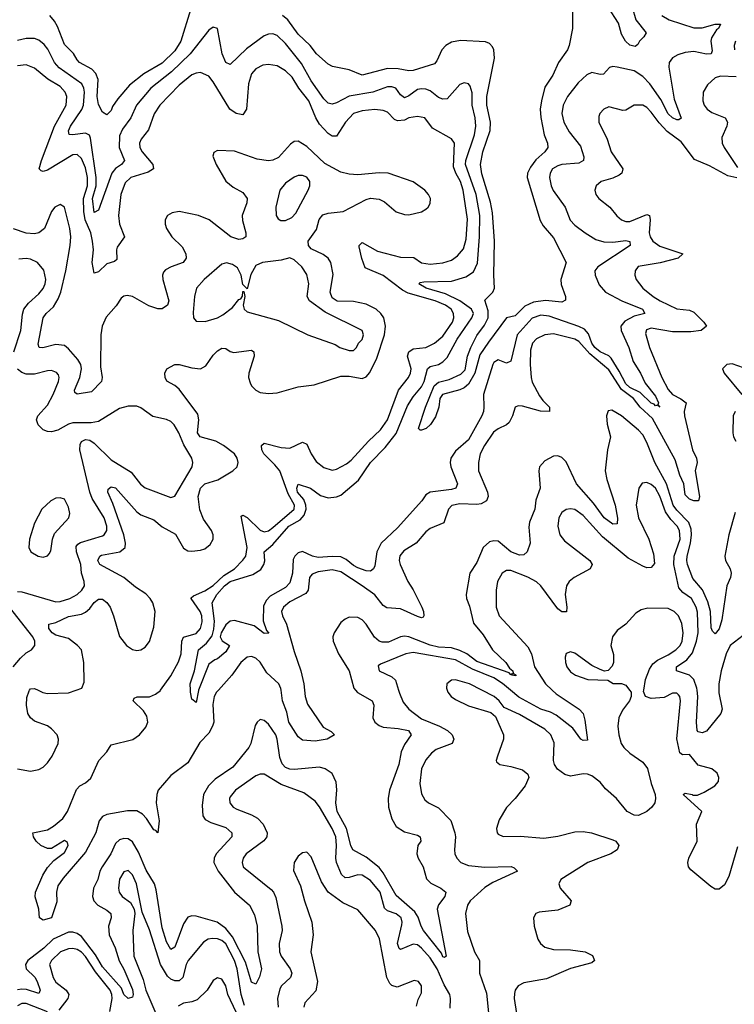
# Model space of a CAD drawing. Header units: inches. Extents: x 1843162 to 1959474, y 907081 to 1016326.
# Tile 293 of 656: x 1920540 to 1923901, y 918523 to 923151. Entities that reach past the tile are written whole.
import ezdxf

# ---------------------------------------------------------------- set-up
doc = ezdxf.new("R2010")
doc.units = ezdxf.units.IN
doc.header["$MEASUREMENT"] = 0
doc.layers.add('B9921', color=7, linetype='Continuous')
doc.layers.add('B9922', color=7, linetype='Continuous')

msp = doc.modelspace()

# ---------------------------------------------------------------- linework, layer by layer
at = {"layer": 'B9921', "color": 5}
for points, elevation in [([(1920529.5, 919629.5), (1920590, 919619.8), (1920630, 919627.1), (1920650, 919638.5), (1920670, 919658.5), (1920692.2, 919690), (1920720.7, 919750), (1920721.8, 919770), (1920716, 919790), (1920690, 919818.1), (1920670, 919831.9), (1920610, 919854.3), (1920589.9, 919870), (1920578.7, 919890), (1920571.2, 919930), (1920574.1, 919965.9), (1920583.8, 919996.2), (1920586.1, 920000)], 620), ([(1922119.8, 920000), (1922129.3, 919989.3), (1922197.6, 919950), (1922204.8, 919930), (1922200.4, 919870), (1922210, 919850.2), (1922230, 919833.6), (1922250, 919825.9), (1922320.2, 919820.2), (1922368.8, 919810), (1922381.1, 919790), (1922350, 919744.8), (1922334.1, 919710), (1922322.8, 919650), (1922279.1, 919530), (1922272.6, 919490), (1922274.3, 919450), (1922290, 919394.4), (1922310, 919359), (1922350, 919333.7), (1922410, 919318.9), (1922422.7, 919310), (1922425.6, 919290), (1922412.8, 919270), (1922407.8, 919230), (1922413.7, 919210), (1922437.7, 919170), (1922453.8, 919113.8), (1922472.9, 919092.9), (1922520.3, 919070), (1922543.9, 919050), (1922539.3, 919030), (1922509.6, 918990.4), (1922503.9, 918970), (1922546, 918750), (1922537.1, 918742.9), (1922530, 918746), (1922523.7, 918763.7), (1922439.3, 918870), (1922427.4, 918890), (1922413.8, 918933.8), (1922398, 918958), (1922310, 919034.5), (1922250, 919141.1), (1922230, 919166.7), (1922170, 919214.9), (1922107.2, 919250), (1922097.9, 919270), (1922077.1, 919350), (1922033, 919430), (1922026.8, 919470), (1922030.8, 919530.8), (1922027.7, 919567.7), (1922010, 919607.6), (1921976.9, 919630), (1921950, 919637.5), (1921830, 919627.4), (1921810, 919628.3), (1921790, 919636.6), (1921774.3, 919654.3), (1921762.7, 919682.7), (1921751.5, 919770), (1921743.7, 919790), (1921710, 919840.3), (1921690, 919858), (1921670, 919861.7), (1921656.5, 919850), (1921646.9, 919833.1), (1921627.5, 919750), (1921617.5, 919730), (1921541.5, 919638.5), (1921458.4, 919581.6), (1921427.8, 919550), (1921404.8, 919510), (1921398.3, 919458.3), (1921400.8, 919410), (1921412.5, 919392.5), (1921438.2, 919378.2), (1921510, 919354.9), (1921538.1, 919330), (1921536.8, 919310), (1921464.2, 919230), (1921453.7, 919210), (1921453.5, 919190), (1921474, 919150), (1921550, 919050.1), (1921620.2, 918990), (1921643.7, 918943.7), (1921656.1, 918890), (1921660.3, 918770), (1921677.6, 918690), (1921667.1, 918652.9), (1921650, 918618.3), (1921630, 918626.9), (1921602.1, 918722.1), (1921540.6, 918840.6), (1921510, 918879.3), (1921469.1, 918910), (1921370, 918937.9), (1921350, 918939.9), (1921330, 918933.1), (1921310, 918901), (1921270, 918792), (1921250, 918781.2), (1921230, 918816.8), (1921210, 918883.5), (1921182, 919062), (1921173.3, 919090), (1921134.5, 919154.5), (1921097.8, 919237.8), (1921070, 919286.7), (1921050, 919300.4), (1921030, 919302.5), (1921010, 919295.9), (1920990, 919278.6), (1920968.2, 919230), (1920927.3, 919170), (1920917.3, 919150), (1920906.8, 919110), (1920887.2, 919070), (1920881.5, 919030), (1920889.1, 919010), (1920906.8, 918990), (1920950, 918966.5), (1920969.1, 918950), (1920970.1, 918930), (1920958.2, 918890), (1920961.2, 918850), (1920988.6, 918788.6), (1921007.8, 918727.8), (1921030, 918688.4), (1921070, 918593.5), (1921074.2, 918570), (1921070, 918557.8), (1921050, 918551.1), (1921030, 918569.8), (1921019.1, 918599.1), (1920930, 918700.1), (1920896, 918756), (1920830, 918841.6), (1920810, 918856), (1920790, 918863.3), (1920770, 918862.8), (1920697.4, 918830), (1920652.7, 918787.3), (1920578.2, 918730), (1920567.7, 918710), (1920570.6, 918690), (1920610.3, 918650.3), (1920622.8, 918630), (1920635.7, 918590), (1920630, 918574.3), (1920572.4, 918592.4), (1920550, 918595.3), (1920530, 918592.1)], 620), ([(1921475, 920000), (1921466.1, 919990), (1921454.7, 919970), (1921448.1, 919931.9), (1921452.1, 919850), (1921447.1, 919830), (1921430, 919798.4), (1921386.8, 919753.2), (1921330, 919658.7), (1921250, 919599.5), (1921191.6, 919530), (1921185, 919510), (1921181.6, 919470), (1921195, 919385), (1921190, 919329.3), (1921179.8, 919339.8), (1921170, 919342.7), (1921136.6, 919396.6), (1921117.6, 919417.6), (1921090, 919433.1), (1921047.1, 919432.9), (1920950, 919416), (1920930, 919406.5), (1920914.3, 919385.7), (1920897.9, 919330), (1920850, 919238.3), (1920744.1, 919115.9), (1920719.6, 919080.4), (1920712.8, 919050), (1920714.8, 919005.2), (1920690, 918929.8), (1920650, 918919.6), (1920632.7, 918930), (1920629.6, 918970), (1920611.9, 919028.1), (1920613.6, 919050), (1920648.5, 919130), (1920670, 919167.2), (1920700.5, 919199.5), (1920750, 919236.9), (1920768.3, 919270), (1920764.7, 919284.7), (1920750, 919292.8), (1920690, 919255.3), (1920670, 919255.3), (1920638.7, 919270), (1920618, 919290), (1920604.7, 919310), (1920600.9, 919330), (1920670, 919344.2), (1920699, 919361), (1920743.2, 919396.8), (1920764.5, 919430), (1920807.5, 919532.5), (1920823.2, 919550), (1920850, 919564.9), (1920874.2, 919585.8), (1920912.2, 919670), (1920949.9, 919710), (1920970, 919742.3), (1921071.5, 919768.5), (1921103.4, 919790), (1921133.7, 919826.3), (1921141.8, 919850), (1921137.8, 919877.8), (1921122.4, 919902.4), (1921073.3, 919950), (1921078, 919962), (1921091.9, 919968.1), (1921150, 919968.6), (1921179.1, 919980.9), (1921201.3, 919998.7), (1921202.2, 920000)], 580), ([(1920626.4, 920000), (1920648.7, 919988.7), (1920670, 919984.1), (1920770, 919987.8), (1920806, 920000)], 620), ([(1921381.4, 920000), (1921381, 919999), (1921370, 919941.2), (1921350, 919957.2), (1921342.9, 919990), (1921342.5, 920000)], 560), ([(1921879.3, 920000), (1921882.6, 919970), (1921893.4, 919933.4), (1921966.5, 919826.5), (1922005.2, 919805.2), (1922020.8, 919790), (1921986.5, 919770), (1921930, 919759.6), (1921870, 919765.5), (1921850, 919780.8), (1921806.3, 919850), (1921796.5, 919896.5), (1921776.3, 919950), (1921769.2, 920000)], 580), ([(1922321.2, 920000), (1922325.6, 919985.6), (1922344, 919943.9), (1922370.1, 919910.1), (1922430, 919864.7), (1922514.3, 919830), (1922551.7, 919810), (1922573.7, 919790), (1922581.3, 919770), (1922574.4, 919750), (1922499, 919721.1), (1922475.8, 919704.2), (1922450, 919672.4), (1922430, 919629.5), (1922421.6, 919561.6), (1922430, 919513), (1922444.6, 919484.6), (1922462.4, 919470), (1922510, 919446.7), (1922567.8, 919387.8), (1922586.1, 919330), (1922588.8, 919310), (1922584.3, 919250), (1922586.7, 919230), (1922595.5, 919210), (1922614.9, 919190), (1922650, 919175.2), (1922727.5, 919167.5), (1922850.8, 919170.8), (1922865.1, 919165.1), (1922880.7, 919150), (1922764.4, 919095.6), (1922726.9, 919073.1), (1922659, 919010), (1922645.1, 918990), (1922635.8, 918950), (1922646.2, 918866.2), (1922679.4, 918770), (1922702, 918730), (1922701.9, 918670), (1922735.3, 918575.3), (1922753.8, 918390)], 640), ([(1922550.3, 920000), (1922553.7, 919990), (1922568.8, 919970), (1922590, 919955.6), (1922650, 919926.7), (1922755.2, 919895.2), (1922776.9, 919876.9), (1922815.5, 919790), (1922815.8, 919770), (1922786.4, 919690), (1922780.5, 919670), (1922782.8, 919662.8), (1922798, 919650), (1922850, 919641.5), (1922904.7, 919624.7), (1922930, 919604.7), (1922934.4, 919590), (1922917.1, 919550), (1922870.4, 919490), (1922830, 919447.8), (1922794.3, 919390), (1922782.7, 919350), (1922784.9, 919330), (1922790, 919323), (1922812.8, 919312.8), (1922893, 919313), (1923004.3, 919304.3), (1923070, 919314), (1923150, 919334.5), (1923190, 919336.3), (1923228.8, 919328.8), (1923330, 919297), (1923344, 919290), (1923357.1, 919270), (1923350.4, 919250), (1923320.7, 919230), (1923212.4, 919190), (1923085.5, 919110), (1923075.5, 919090), (1923081.3, 919070), (1923132.7, 919010), (1923127.7, 918990), (1923070, 918965.8), (1922982.9, 918957.1), (1922967.7, 918950), (1922955.8, 918930), (1922958.9, 918890), (1922976.1, 918830), (1922988.8, 918808.8), (1923010, 918792.4), (1923050, 918781.2), (1923130, 918780.1), (1923198.8, 918770), (1923233, 918753), (1923243.1, 918730), (1923230, 918718), (1923130, 918691.2), (1923017, 918643), (1922910, 918624.8), (1922883.6, 918610), (1922870.2, 918590), (1922866.2, 918573.8), (1922865.8, 918550), (1922884.3, 918430)], 660), ([(1923408.3, 920000), (1923416.3, 919990), (1923416.3, 919970), (1923408.4, 919950), (1923374.3, 919905.7), (1923357.3, 919870), (1923352.6, 919830), (1923356.9, 919790), (1923368.9, 919750), (1923381.1, 919730), (1923410, 919703.6), (1923470, 919661.1), (1923491.9, 919631.9), (1923510, 919561), (1923528.8, 919510), (1923530.4, 919490), (1923527, 919470), (1923512.4, 919450), (1923490, 919429.7), (1923450, 919410.9), (1923430, 919412.1), (1923396.3, 919430), (1923346.2, 919490), (1923295.6, 919535.6), (1923270, 919567.2), (1923230, 919597.6), (1923210, 919605.1), (1923190, 919606), (1923130, 919596.4), (1923104, 919604), (1923068.4, 919628.4), (1923055.3, 919650), (1923050.7, 919670), (1923052.7, 919752.7), (1923037.3, 919790), (1923010, 919817.1), (1922890, 919886.2), (1922818.4, 919918.4), (1922794.2, 919950), (1922771.1, 919970), (1922713.1, 920000)], 660), ([(1923044.3, 920000), (1923062.8, 919982.8), (1923170.3, 919910), (1923190.1, 919890.1), (1923198.4, 919858.4), (1923210, 919764.5), (1923190, 919762.8), (1923178.9, 919770), (1923141.1, 919821.1), (1923062.5, 919882.5), (1923036.4, 919896.4), (1922990, 919910.3), (1922887.5, 919967.5), (1922848.4, 920000)], 640), ([(1923916.1, 919263.9), (1923875.1, 919124.9), (1923854.4, 919085.6), (1923830, 919065.1), (1923810, 919064.2), (1923790, 919077.4), (1923695.6, 919155.6), (1923685.1, 919170), (1923682.3, 919190), (1923686.8, 919210), (1923725.3, 919290), (1923723, 919370), (1923747.6, 919430), (1923660.7, 919510), (1923670, 919515.3), (1923702.8, 919510), (1923706, 919506), (1923727.1, 919507.1), (1923759.6, 919520.4), (1923809.7, 919550), (1923826.6, 919570), (1923827.1, 919590), (1923819.7, 919610), (1923795.1, 919630), (1923730, 919647.5), (1923690, 919698), (1923656.3, 919696.3), (1923644.7, 919704.7), (1923630.5, 919770.5), (1923647.3, 919950), (1923644.2, 919970), (1923637.8, 919977.8), (1923630, 919985.6), (1923610, 919986.3), (1923570, 919966), (1923510, 919960.3), (1923483.6, 919970), (1923474.2, 919994.2), (1923475, 920000)], 660), ([(1923828, 920000), (1923828.1, 919988.1), (1923843.5, 919910), (1923836.8, 919890), (1923770, 919806.6), (1923750, 919798.8), (1923730, 919804.5), (1923726, 919810), (1923722.3, 919850), (1923729.1, 919970.9), (1923725.4, 920000)], 640), ([(1922564.9, 918504.9), (1922566.5, 918550), (1922562.3, 918570), (1922535.4, 918615.4), (1922503.8, 918690), (1922470, 918742.6), (1922430, 918788), (1922410, 918803.1), (1922390, 918806.9), (1922330, 918780.8), (1922325.1, 918785.1), (1922317.3, 918810), (1922337.2, 918897.2), (1922338.8, 918910), (1922333.4, 918930), (1922310, 918949.4), (1922270, 918962.8), (1922255, 918975), (1922235.4, 919050), (1922190, 919106), (1922150, 919131), (1922130, 919132.5), (1922090, 919119.1), (1922070, 919118.5), (1922053.7, 919133.7), (1922030.4, 919190), (1922026.8, 919210), (1922029.9, 919270), (1922026.9, 919310), (1922009.4, 919350), (1921950, 919452), (1921930, 919478.7), (1921876.6, 919516.6), (1921770, 919556.7), (1921690, 919605.8), (1921670, 919605.8), (1921650, 919596.8), (1921555.4, 919530), (1921530, 919498.7), (1921526, 919490), (1921527.5, 919470), (1921543.6, 919450), (1921560.3, 919440.3), (1921630, 919414.6), (1921658.1, 919398.1), (1921685.4, 919370), (1921704.2, 919330), (1921701.7, 919310), (1921688.2, 919291.8), (1921604.7, 919230), (1921590.2, 919210), (1921585.5, 919190), (1921591.5, 919170), (1921601, 919161), (1921722.6, 919062.6), (1921734.1, 919050), (1921745.1, 919025.1), (1921773.1, 918890), (1921774.1, 918870), (1921759.8, 918810), (1921761.2, 918770), (1921770, 918749.3), (1921812.1, 918690), (1921819.4, 918670), (1921813.8, 918650), (1921770.9, 918610), (1921763.1, 918596.9), (1921751.6, 918550), (1921756.1, 918510)], 640), ([(1922406, 918514), (1922413.6, 918546.4), (1922430, 918578), (1922429.6, 918610), (1922415.1, 918630), (1922395.1, 918635.1), (1922315.2, 918604.8), (1922290, 918611.6), (1922280.5, 918620.5), (1922265.8, 918650), (1922231.6, 918831.6), (1922213.3, 918870), (1922130, 918967.2), (1922059.9, 918999.9), (1921991.3, 919051.3), (1921958.6, 919098.6), (1921910, 919217.2), (1921890, 919238), (1921870, 919235.1), (1921850, 919219.5), (1921830.4, 919190), (1921827.2, 919152.8), (1921859.8, 919079.8), (1921878.8, 919010), (1921914.4, 918910), (1921919.3, 918850), (1921909.2, 918770), (1921940.1, 918630), (1921932.8, 918587.2), (1921880.2, 918530), (1921876.9, 918510)], 660), ([(1921597.1, 918517.1), (1921581.6, 918570), (1921562.5, 918690), (1921550.4, 918730), (1921510, 918808.3), (1921490, 918824.1), (1921470, 918831.9), (1921446.9, 918833.1), (1921426.7, 918830), (1921403.9, 918816.1), (1921332.1, 918730), (1921322.5, 918710), (1921307.3, 918650), (1921290, 918634.4), (1921270, 918634), (1921250, 918642.2), (1921235.4, 918655.4), (1921202.1, 918710), (1921150, 918873), (1921115.8, 918955.8), (1921089, 919090), (1921070, 919132.1), (1921050, 919152.8), (1921030, 919145.7), (1921010, 919111.8), (1921003.8, 919070), (1921007.2, 919050), (1921022.3, 919030), (1921061.2, 919001.2), (1921078, 918970), (1921081.6, 918950), (1921072.6, 918870), (1921077.2, 918750), (1921120, 918640), (1921133.2, 918590), (1921184.8, 918470)], 640), ([(1920963.6, 918490), (1920975.5, 918550), (1920973.6, 918570), (1920965.2, 918590), (1920896.7, 918676.7), (1920850, 918747.7), (1920830, 918769.1), (1920810, 918781.7), (1920790, 918785.8), (1920770, 918783.7), (1920731.3, 918770), (1920690.2, 918730), (1920679.4, 918710), (1920697, 918650), (1920710, 918627.7), (1920759.1, 918590), (1920770.5, 918570), (1920766.9, 918550), (1920723.9, 918496.1)], 640), ([(1921583.8, 918430), (1921519, 918570), (1921508.6, 918610), (1921490, 918642.4), (1921470, 918647.6), (1921450, 918635.6), (1921421.2, 918590), (1921375, 918545), (1921350, 918534.5), (1921310, 918528.8), (1921284.8, 918515.2)], 660), ([(1920670, 918488.7), (1920570, 918526.5), (1920550, 918527), (1920530, 918515.9)], 640)]:
    msp.add_lwpolyline(points, dxfattribs=dict(at, elevation=elevation))
at = {"layer": 'B9922', "color": 5}
for points, elevation in [([(1923140.2, 923210), (1923139.4, 923110), (1923124, 923030), (1923115.4, 923010), (1923073.5, 922950), (1923046.4, 922890), (1923010, 922834.6), (1922993.6, 922770), (1922988.1, 922730), (1922991.2, 922691.2), (1923006.2, 922610), (1923022.2, 922570), (1923024.4, 922550), (1923010.2, 922530), (1922967.9, 922492.1), (1922942.3, 922457.7), (1922928.4, 922430), (1922926.4, 922410), (1922987.2, 922207.2), (1923001.7, 922181.7), (1923050, 922126.4), (1923110.2, 922010), (1923084.1, 921930), (1923086.5, 921906.5), (1923107.3, 921850), (1923106.4, 921833.6), (1923090, 921823.7), (1923011.9, 921831.9), (1922956.3, 921823.7), (1922916, 921804), (1922870, 921759.6), (1922830, 921749.7), (1922744.1, 921635.9), (1922704.6, 921575.4), (1922680.1, 921490), (1922650, 921437.5), (1922630, 921420.7), (1922610, 921412.2), (1922528, 921390), (1922515.8, 921370), (1922511.3, 921330), (1922495.3, 921284.7), (1922471.3, 921248.7), (1922450.7, 921229.3), (1922430, 921222), (1922422.6, 921222.6), (1922415.6, 921230), (1922448.9, 921330), (1922488.6, 921430), (1922510, 921447.1), (1922560.1, 921459.9), (1922614.6, 921485.4), (1922634.6, 921505.4), (1922645.8, 921570), (1922660.8, 921610), (1922690, 921666.8), (1922725.1, 921714.9), (1922742.5, 921750), (1922743.4, 921783.4), (1922726.9, 921833.1), (1922765.5, 921870), (1922773.5, 921890), (1922769.4, 921950), (1922773.5, 922110), (1922762.8, 922242.8), (1922754, 922294), (1922713.7, 922426.3), (1922706.9, 922470), (1922717.3, 922530), (1922751.7, 922630), (1922754.7, 922670), (1922736.5, 922750), (1922736.2, 922790), (1922772.7, 922970), (1922770, 923009), (1922763.6, 923023.6), (1922750, 923039.7), (1922730, 923047.6), (1922613.5, 923053.5), (1922570, 923045.8), (1922544.1, 923030), (1922525, 923010), (1922501.8, 922958.2), (1922490, 922943.5), (1922390, 922912.8), (1922370, 922911), (1922319.9, 922919.9), (1922270, 922921.3), (1922150, 922890.5), (1922090, 922914.7), (1922010.5, 922930.5), (1921990, 922942), (1921935.9, 922990), (1921906.3, 923030), (1921850, 923083.4), (1921801.1, 923150), (1921776.2, 923170)], 540), ([(1923419.6, 923210), (1923436.8, 923150), (1923486.7, 923090), (1923475.5, 923070), (1923454.3, 923050), (1923446.3, 923033.7), (1923434.5, 923025.5), (1923410, 923031.1), (1923389.1, 923050), (1923370, 923083.5), (1923355.4, 923135.4), (1923307, 923210)], 540), ([(1921343.4, 923196.6), (1921297.7, 923050), (1921270, 923004.2), (1921210, 922946.2), (1921123.2, 922896.8), (1921057, 922843), (1921000.8, 922779.2), (1920977, 922743), (1920970, 922723.7), (1920950, 922704.5), (1920930, 922716), (1920910, 922752.3), (1920904.8, 922790), (1920909.5, 922869.5), (1920898.7, 922898.7), (1920879.1, 922919.1), (1920821, 922950), (1920810, 922962.6), (1920792.4, 922992.4), (1920750, 923035.1), (1920718.3, 923118.3), (1920703.9, 923143.9), (1920681.2, 923170)], 540), ([(1923559.4, 923170), (1923593.8, 923150), (1923710, 923112.7), (1923750, 923113.5), (1923810.1, 923130.1), (1923835.5, 923130), (1923826.7, 923110), (1923817, 923103), (1923793.8, 923066.2), (1923789.6, 923049.6), (1923795.8, 923004.2), (1923791.4, 922990), (1923770, 922988.8), (1923710, 923001.8), (1923670, 922997.5), (1923634.4, 922985.6), (1923610, 922971.7), (1923595, 922950), (1923592.1, 922927.9), (1923618.3, 922778.3), (1923650, 922688.7), (1923639.5, 922680.5), (1923630, 922679.8), (1923610, 922689.4), (1923590, 922708.3), (1923555.3, 922775.3), (1923503.4, 922850), (1923470, 922884.8), (1923430, 922910.4), (1923350, 922928.7), (1923329.2, 922930.8), (1923313.5, 922926.5), (1923285.1, 922894.9), (1923270, 922893.1), (1923230, 922902.2), (1923207.5, 922892.5), (1923165.6, 922854.4), (1923115.9, 922790), (1923095, 922750), (1923090.1, 922710), (1923098.6, 922670), (1923124.1, 922624.1), (1923176.6, 922556.6), (1923193.6, 922506.3), (1923190.7, 922489.3), (1923170, 922477.2), (1923090, 922469.9), (1923070, 922464.4), (1923045.7, 922450), (1923034.3, 922430), (1923032.1, 922410), (1923038.9, 922370), (1923048.9, 922348.9), (1923105, 922270), (1923129.1, 922209.1), (1923150, 922185.4), (1923199.6, 922150), (1923250, 922117.6), (1923287.3, 922107.3), (1923330, 922105.6), (1923390, 922113.9), (1923408.8, 922108.8), (1923410.6, 922089.4), (1923258.3, 921990), (1923245.4, 921970), (1923245.6, 921950), (1923265.4, 921905.4), (1923295.5, 921870), (1923371.1, 921830), (1923469.1, 921790), (1923480.4, 921770), (1923430, 921756.9), (1923385.4, 921734.6), (1923367.2, 921710), (1923368.8, 921690), (1923403.9, 921610), (1923424.5, 921544.5), (1923459.6, 921490), (1923482.1, 921442.1), (1923530, 921381.5), (1923543.8, 921350), (1923540.9, 921340.9), (1923550.1, 921329.9), (1923538.9, 921338.9), (1923530, 921335.5), (1923523.5, 921343.5), (1923510, 921348.7), (1923458.2, 921398.2), (1923410, 921423), (1923390, 921439.4), (1923359.4, 921499.4), (1923320.9, 921560.9), (1923311.3, 921571.3), (1923270, 921590.5), (1923244, 921610), (1923230.4, 921630), (1923215.1, 921675.1), (1923196.1, 921696.1), (1923170, 921709.1), (1923030, 921757.9), (1922990, 921762.1), (1922950, 921748.2), (1922879.4, 921670), (1922850, 921546), (1922830, 921536.5), (1922790, 921552.8), (1922770, 921540.3), (1922764.8, 921530), (1922720.9, 921390), (1922723.3, 921330), (1922721.4, 921310), (1922713.1, 921290), (1922650, 921176.9), (1922590, 921122.7), (1922567.7, 921090), (1922564.5, 921070), (1922567.6, 921050), (1922599.3, 920970), (1922591.6, 920950), (1922570, 920942.9), (1922470.5, 920930), (1922450, 920917.8), (1922430.9, 920890), (1922316.6, 920763.4), (1922239.6, 920690), (1922219.5, 920650), (1922210, 920584), (1922203, 920570), (1922190, 920559.6), (1922170, 920560.9), (1922130, 920574.9), (1922110, 920585.3), (1922074.5, 920614.5), (1922050, 920625.9), (1922010, 920628.8), (1921943.9, 920623.9), (1921917.2, 920630), (1921870, 920651.5), (1921850, 920645.8), (1921834.2, 920630), (1921826.7, 920613.3), (1921822.3, 920550), (1921810, 920504.9), (1921790, 920482.2), (1921717.7, 920442.3), (1921699.4, 920420.6), (1921686, 920394), (1921685.1, 920325.1), (1921700.8, 920280.8), (1921711.5, 920268.5), (1921690, 920265.7), (1921642, 920302), (1921550, 920326.9), (1921530, 920324.7), (1921510, 920307.3), (1921487.1, 920270), (1921482.8, 920250), (1921491.3, 920231.3), (1921526, 920210), (1921510, 920179.7), (1921470, 920146.6), (1921456.8, 920143.2), (1921430, 920122), (1921381.4, 920000)], 560), ([(1921342.5, 920000), (1921341.5, 920030), (1921362.2, 920090), (1921380.2, 920190), (1921419.1, 920220.9), (1921445.2, 920254.8), (1921453.3, 920286.7), (1921456.1, 920323.9), (1921444.7, 920410), (1921467.7, 920450), (1921502.5, 920490), (1921529.9, 920510), (1921636.7, 920543.3), (1921673.4, 920566.6), (1921688.7, 920590), (1921692.4, 920607.6), (1921690, 920650.2), (1921730, 920685.2), (1921806, 920770), (1921858.8, 920801.2), (1921878.3, 920821.7), (1921886.4, 920850), (1921885.5, 920870), (1921875.6, 920895.6), (1921845.8, 920930), (1921842.6, 920950), (1921850, 920967.4), (1921907.2, 920950), (1921954.6, 920914.6), (1921990, 920903.8), (1922030, 920909.2), (1922050, 920916.8), (1922133.4, 920986.6), (1922190, 921070.1), (1922259, 921141), (1922310, 921206.1), (1922363.7, 921336.3), (1922390, 921379), (1922430, 921425.9), (1922442.3, 921450), (1922458.3, 921510), (1922470, 921520.4), (1922510, 921530.1), (1922530, 921543.1), (1922550, 921563.9), (1922597.1, 921650), (1922666.9, 921750), (1922674.6, 921770), (1922664.7, 921790), (1922610.5, 921830.5), (1922542, 921862), (1922451.1, 921890), (1922417.7, 921910), (1922423.8, 921916.2), (1922440.5, 921919.5), (1922570, 921921.4), (1922637.3, 921942.7), (1922674.5, 921965.5), (1922693, 922007), (1922702.3, 922130), (1922703.5, 922230), (1922686.8, 922330), (1922637.2, 922470), (1922637.9, 922490), (1922679.2, 922610), (1922684.3, 922650), (1922681.8, 922690), (1922667.9, 922750), (1922667.6, 922807.6), (1922658.2, 922838.2), (1922650, 922849.6), (1922630, 922854.3), (1922610, 922846), (1922550, 922779), (1922530, 922776.8), (1922510, 922786), (1922470, 922816.7), (1922450, 922825), (1922430, 922826.8), (1922410, 922823.2), (1922370, 922792.9), (1922350, 922783.9), (1922330, 922797.4), (1922308.6, 922828.6), (1922290, 922835.5), (1922270, 922835.9), (1922200.3, 922810), (1922088.8, 922791.3), (1922030, 922760.2), (1922010, 922754.1), (1921990, 922759.4), (1921970, 922779.3), (1921910, 922864.3), (1921864.4, 922944.4), (1921790, 923039.5), (1921750, 923077.5), (1921730, 923084.1), (1921710, 923083.2), (1921690, 923075), (1921606.2, 923013.8), (1921530, 922941), (1921510, 922949.7), (1921492.4, 922990), (1921470, 923109.6), (1921450, 923116), (1921430, 923102.2), (1921341.7, 922990), (1921253.9, 922906.1), (1921155.8, 922830), (1921089.1, 922750), (1921062.8, 922690), (1921023.2, 922636.8), (1921010, 922604.7), (1921008.2, 922550), (1921033.1, 922490), (1921019.3, 922470), (1920990, 922451.3), (1920972.8, 922430), (1920910, 922256), (1920890, 922245.6), (1920881.6, 922310), (1920899.6, 922370), (1920900.2, 922410), (1920873.6, 922593.6), (1920867.8, 922607.8), (1920850, 922618), (1920788, 922610), (1920772.2, 922612.2), (1920770, 922628), (1920778.8, 922650), (1920831.5, 922728.5), (1920840.6, 922750), (1920844.4, 922810), (1920841.7, 922830), (1920832.4, 922850), (1920724.8, 922924.8), (1920702.8, 922950), (1920672, 923012), (1920654.4, 923034.4), (1920630, 923054.9), (1920610, 923062.8), (1920570, 923062.5), (1920530, 923052.5)], 560), ([(1923905.7, 923050), (1923899.8, 923030), (1923901.2, 923010)], 580), ([(1921202.2, 920000), (1921250, 920067.2), (1921286.3, 920133.7), (1921299.8, 920170), (1921301.7, 920230), (1921310, 920248.4), (1921370, 920266.3), (1921390, 920289.5), (1921398.6, 920321.4), (1921396.7, 920350), (1921388.8, 920370), (1921345.7, 920430), (1921346.8, 920433.2), (1921357.1, 920442.9), (1921410, 920467.3), (1921450, 920492.1), (1921500.6, 920539.4), (1921549.4, 920570), (1921589.9, 920610.1), (1921603.9, 920630), (1921609.2, 920670), (1921582.1, 920817.9), (1921590, 920822.4), (1921610, 920811.6), (1921670, 920751.5), (1921690, 920744.4), (1921710, 920749.2), (1921730, 920763.7), (1921829.9, 920850), (1921832.3, 920870), (1921802.3, 920922.3), (1921762.5, 921030), (1921739.5, 921059.5), (1921687.7, 921110), (1921678.1, 921130), (1921676.8, 921150), (1921690, 921160.2), (1921770, 921139.9), (1921810, 921137.1), (1921870, 921166.2), (1921890, 921156.5), (1921910.9, 921110), (1921934.4, 921074.4), (1921970, 921046.4), (1922010, 921034.4), (1922030, 921038.3), (1922076.8, 921063.2), (1922099.2, 921080.8), (1922180.4, 921170), (1922237.1, 921222.9), (1922269.8, 921269.8), (1922320.8, 921410), (1922368.3, 921470), (1922377.7, 921490), (1922380.3, 921510), (1922363.7, 921570), (1922370.4, 921590), (1922390, 921604.4), (1922450, 921610.6), (1922490, 921630.6), (1922530, 921663.3), (1922575.1, 921730), (1922581.1, 921750), (1922579.9, 921770), (1922569.3, 921790), (1922541.7, 921810), (1922493.6, 921830), (1922366.1, 921866.1), (1922340.5, 921880.5), (1922250, 921949), (1922164.9, 921984.9), (1922148.4, 922028.4), (1922136.4, 922083.6), (1922136.1, 922090), (1922150, 922103.2), (1922223.3, 922063.3), (1922330, 922034.2), (1922393.8, 922033.8), (1922430, 922009), (1922470, 922002), (1922530, 922008.1), (1922570, 922020.1), (1922599.4, 922040.6), (1922626.6, 922073.4), (1922640.3, 922119.7), (1922646.5, 922213.5), (1922625.9, 922350), (1922612.7, 922390), (1922590.2, 922430.2), (1922579.7, 922459.7), (1922584.2, 922570), (1922571.2, 922591.2), (1922481.9, 922641.9), (1922444.5, 922690), (1922410, 922696.5), (1922370, 922689.2), (1922350, 922678.7), (1922316.2, 922676.2), (1922302, 922682), (1922270, 922717), (1922250, 922725), (1922210, 922728.3), (1922150, 922722), (1922109.4, 922710), (1922071.9, 922670), (1922030, 922603.5), (1922010, 922603.9), (1921990, 922616.4), (1921950, 922659.7), (1921932.5, 922690), (1921899.9, 922770), (1921852.1, 922830), (1921821.2, 922881.2), (1921790, 922910.4), (1921750, 922934.3), (1921710, 922941), (1921683.3, 922936.7), (1921650, 922920.2), (1921630, 922897.1), (1921615.5, 922850), (1921606.4, 922730), (1921590, 922703.5), (1921558, 922710), (1921527.5, 922730), (1921450, 922859.5), (1921430, 922885.6), (1921390, 922902.1), (1921370, 922900.5), (1921350, 922892.3), (1921290, 922843.1), (1921199.2, 922750), (1921171.7, 922708.3), (1921146.1, 922633.9), (1921110.9, 922590), (1921103, 922570), (1921105, 922550), (1921116.2, 922530), (1921166.4, 922470), (1921169.2, 922450), (1921144.8, 922435.2), (1921061.8, 922410), (1921035.3, 922384.7), (1921015.9, 922330), (1921004.8, 922230), (1921009.3, 922190), (1921032, 922130), (1920998.6, 922081.4), (1920995.1, 922070), (1920996.3, 922023.7), (1920986, 922013.9), (1920950, 922003.5), (1920910, 921965.6), (1920890, 921959.2), (1920880.4, 922010), (1920886.5, 922070), (1920881.9, 922110), (1920874.5, 922150), (1920848.4, 922210), (1920841.4, 922250), (1920840.5, 922310), (1920858.2, 922370), (1920858.8, 922410), (1920850, 922455), (1920830, 922499), (1920810, 922518.1), (1920790, 922515.4), (1920670, 922443.3), (1920650, 922437.1), (1920640.3, 922440.3), (1920631.6, 922450), (1920641.8, 922490), (1920704, 922650), (1920758.3, 922750), (1920761.9, 922790), (1920754.1, 922810), (1920730, 922836.7), (1920671.5, 922871.5), (1920610, 922922.6), (1920570, 922938.5), (1920530, 922933.5)], 580), ([(1923910, 922881.8), (1923835.1, 922884.9), (1923810, 922877.8), (1923775.2, 922844.8), (1923754.7, 922810), (1923753, 922770), (1923759.3, 922750), (1923772.3, 922730), (1923794.2, 922714.2), (1923857.3, 922690), (1923869.3, 922670), (1923866, 922650), (1923842.3, 922597.7), (1923843.2, 922570), (1923852.2, 922550), (1923915.7, 922455.7)], 580), ([(1923912.6, 922407.4), (1923870, 922416.7), (1923783.6, 922463.6), (1923713.2, 922493.2), (1923650, 922576.7), (1923585.3, 922625.3), (1923546.8, 922666.8), (1923510, 922717.2), (1923490, 922738.3), (1923470, 922749.8), (1923430, 922748.8), (1923390, 922725.3), (1923376.5, 922723.5), (1923310, 922740.8), (1923286.7, 922730), (1923268.8, 922710), (1923263.4, 922696.6), (1923263.6, 922670), (1923302.3, 922590), (1923321.2, 922530), (1923376.3, 922450), (1923372.3, 922430), (1923359.2, 922420.8), (1923330, 922405.6), (1923274, 922390), (1923250.2, 922370), (1923244.2, 922350), (1923249.5, 922329.5), (1923263.2, 922310), (1923315.5, 922270), (1923348.5, 922228.5), (1923370.3, 922210), (1923390, 922203.3), (1923410, 922202.9), (1923490, 922235.4), (1923501.5, 922230), (1923505.1, 922210), (1923500.3, 922150), (1923504.2, 922130), (1923518, 922110), (1923550, 922086.6), (1923658.7, 922050), (1923636.5, 922030), (1923552.2, 922007.8), (1923449.2, 921990.8), (1923433.8, 921970), (1923433.4, 921950), (1923439.8, 921930), (1923471.1, 921890), (1923519.3, 921850), (1923552, 921830), (1923630, 921792.5), (1923690, 921786.1), (1923710, 921777.2), (1923757.3, 921730), (1923770.2, 921710), (1923744.2, 921690), (1923696.7, 921683.3), (1923610, 921684.6), (1923510, 921700.7), (1923487.3, 921692.7), (1923483.4, 921676.6), (1923502.5, 921610), (1923559.8, 921470), (1923590, 921412.8), (1923609.5, 921389.5), (1923649.3, 921369.3), (1923673.6, 921350), (1923664.8, 921310), (1923666.3, 921290), (1923703.8, 921130), (1923723.1, 921090), (1923726, 921070), (1923716.6, 921030), (1923736.2, 920910), (1923731.6, 920890), (1923711, 920889), (1923690, 920897.9), (1923670, 920918.3), (1923663, 920970), (1923643.9, 921010), (1923623, 921083), (1923516.2, 921276.2), (1923458.3, 921330), (1923426.1, 921370), (1923370, 921413.1), (1923310, 921505.4), (1923220.9, 921580.9), (1923170, 921639), (1923150, 921649), (1923050, 921674.6), (1923010, 921669.2), (1922970, 921651.2), (1922951, 921630), (1922942.2, 921597.8), (1922939.8, 921530), (1922944.8, 921470), (1922950, 921447.8), (1922984, 921384), (1923000.6, 921360.6), (1923032.1, 921330), (1923030.7, 921310), (1922989.4, 921310.6), (1922905.1, 921334.9), (1922884.2, 921335.8), (1922869.5, 921330.5), (1922857.4, 921290), (1922841.4, 921258.6), (1922830, 921246.3), (1922790, 921228.3), (1922768.3, 921211.7), (1922725.1, 921150), (1922705.9, 921110), (1922697.9, 921070), (1922698, 921030), (1922739.4, 920930), (1922743.3, 920910), (1922735.8, 920890), (1922710, 920876.2), (1922690, 920872.2), (1922610, 920876.4), (1922572.7, 920867.3), (1922556.6, 920850), (1922533.8, 920786.2), (1922470, 920759.3), (1922450, 920743.5), (1922404.1, 920690), (1922346, 920654), (1922328.2, 920631.8), (1922325.1, 920610), (1922329.1, 920590), (1922365.1, 920510), (1922390.8, 920470.8), (1922431.3, 920390), (1922438.3, 920370), (1922440.9, 920350), (1922437.7, 920342.3), (1922430, 920339.1), (1922410, 920345.5), (1922330, 920382.6), (1922266.7, 920386.7), (1922250, 920398.4), (1922210, 920447.2), (1922150.7, 920490.7), (1922050, 920556.3), (1922010, 920565.8), (1921943.6, 920556.4), (1921914.6, 920545.4), (1921902.6, 920530), (1921896.6, 920470), (1921885.5, 920454.5), (1921810, 920415.8), (1921779.8, 920390), (1921771.3, 920370), (1921775.6, 920350), (1921795.1, 920310), (1921830, 920181.2), (1921862.1, 920090), (1921875.9, 920030), (1921879.3, 920000)], 580), ([(1920806, 920000), (1920831.4, 920008.6), (1920843.2, 920036.8), (1920841.9, 920130), (1920830.4, 920190), (1920812.2, 920210), (1920770, 920242.5), (1920710, 920258.6), (1920692.5, 920270), (1920677.3, 920290), (1920676.2, 920310), (1920710, 920317.2), (1920770, 920346.6), (1920830, 920357.6), (1920850, 920365.8), (1920870, 920383.1), (1920890, 920411.8), (1920910, 920428), (1920930, 920427.7), (1920950, 920412.3), (1920964.8, 920390), (1920981.7, 920350), (1921010, 920251.7), (1921042.9, 920210), (1921070, 920191), (1921090, 920186.3), (1921110, 920189.4), (1921130, 920202.6), (1921150, 920229.1), (1921170, 920296.3), (1921177.1, 920370), (1921165.8, 920410), (1921153.2, 920430), (1921132.4, 920452.4), (1921084, 920483.9), (1921029.3, 920530), (1920917, 920590), (1920906.9, 920610), (1920916.5, 920630), (1920925.1, 920634.9), (1921010.2, 920649.8), (1921036, 920670), (1921037.8, 920690), (1921029.9, 920730), (1920977.8, 920877.8), (1920954, 920930), (1920955.4, 920944.6), (1920970, 920955), (1920990, 920950.2), (1921090, 920837.8), (1921110, 920824), (1921170, 920799.8), (1921210, 920766.9), (1921272.6, 920732.6), (1921310, 920666.9), (1921330, 920655.5), (1921350, 920653), (1921390, 920658.6), (1921410, 920664.8), (1921435, 920685), (1921449.8, 920710), (1921450.5, 920730), (1921442.5, 920750), (1921403.6, 920803.6), (1921386.7, 920846.7), (1921379.7, 920910), (1921389.9, 920950), (1921410, 920969.5), (1921471.2, 920988.8), (1921542.3, 921030), (1921562.7, 921050), (1921568, 921070), (1921563.2, 921090), (1921550.5, 921110), (1921498, 921150), (1921462, 921170), (1921387.9, 921190), (1921375.9, 921210), (1921382.6, 921270), (1921377, 921297), (1921290, 921415.3), (1921270, 921432.3), (1921232.2, 921452.2), (1921223.7, 921470), (1921222.5, 921490), (1921232.6, 921510), (1921270, 921530.2), (1921290, 921531), (1921350, 921515), (1921390, 921510.9), (1921415.8, 921524.2), (1921450, 921574), (1921470, 921595.4), (1921490, 921607.3), (1921510, 921605.8), (1921530, 921592.3), (1921547.5, 921587.5), (1921630, 921597.8), (1921640.2, 921590), (1921642.6, 921570), (1921617.5, 921490), (1921616.3, 921470), (1921623.6, 921443.6), (1921630.2, 921430), (1921650, 921409.2), (1921670, 921399.4), (1921710, 921394.3), (1921750, 921398.1), (1921850, 921425.5), (1921924.5, 921435.5), (1922050, 921474.9), (1922090, 921476.1), (1922150, 921464.2), (1922170, 921472.4), (1922186.4, 921493.6), (1922219.2, 921560.8), (1922255.4, 921670), (1922260.8, 921710), (1922251.8, 921750), (1922238.7, 921770), (1922215.9, 921790), (1922170, 921814.1), (1922110, 921826.1), (1922032.6, 921827.4), (1922010, 921843.1), (1922000.6, 921870), (1922013.6, 921953.6), (1922002.8, 922010), (1921989.9, 922030), (1921967.7, 922047.7), (1921910, 922074.5), (1921898.4, 922090), (1921896.3, 922110), (1921935.6, 922164.4), (1921948.3, 922211.7), (1921965.9, 922234.1), (1921990, 922241.5), (1922061.3, 922250), (1922170, 922306.5), (1922190, 922312.2), (1922230, 922307.7), (1922255.1, 922295.1), (1922310, 922248.7), (1922350, 922235), (1922370, 922234.2), (1922430, 922248.6), (1922450, 922260.8), (1922461.1, 922270), (1922470, 922287.7), (1922471.9, 922310), (1922462.7, 922330), (1922444.8, 922350), (1922390, 922388.8), (1922273.2, 922430), (1922230, 922431.4), (1922130, 922421.7), (1922090, 922424.6), (1922050, 922435), (1921975.3, 922475.3), (1921890, 922555.8), (1921850, 922580.2), (1921830, 922578.4), (1921814.1, 922565.9), (1921756.6, 922503.4), (1921730, 922490.7), (1921710, 922487.6), (1921655.9, 922495.9), (1921550, 922533.7), (1921470, 922535.8), (1921452.5, 922527.5), (1921448.8, 922510), (1921463.5, 922470), (1921510, 922392.9), (1921543.7, 922363.7), (1921590, 922338.6), (1921610.1, 922310.1), (1921608.7, 922290), (1921586.3, 922230), (1921587, 922207), (1921603.2, 922150), (1921603.2, 922130), (1921590, 922120.7), (1921570, 922118.2), (1921532.7, 922130), (1921431.2, 922210), (1921380.5, 922230), (1921290, 922249.9), (1921256.9, 922243.1), (1921235.2, 922230), (1921223.8, 922210), (1921223.5, 922190), (1921230.1, 922170), (1921255.9, 922130), (1921303.8, 922083.8), (1921321.4, 922050), (1921323.1, 922030), (1921309.1, 922010), (1921252.6, 921990), (1921225, 921975), (1921215.4, 921964.6), (1921211, 921950), (1921213.4, 921930), (1921240.6, 921830), (1921234.8, 921810), (1921210, 921792.8), (1921190, 921792.7), (1921146.9, 921806.9), (1921070, 921849.9), (1921045.3, 921854.7), (1921030, 921852.2), (1921017.5, 921842.5), (1920993.5, 921806.5), (1920946.7, 921753.3), (1920928.2, 921710), (1920922, 921670), (1920919.4, 921519.4), (1920927.5, 921470), (1920925.1, 921450), (1920877.8, 921402.2), (1920810, 921390.8), (1920799.3, 921399.3), (1920797, 921410), (1920822.6, 921470), (1920830.6, 921510), (1920827, 921530), (1920813.4, 921553.4), (1920770, 921604.5), (1920750, 921619.6), (1920710, 921624.9), (1920649.3, 921609.3), (1920630.8, 921610.8), (1920626.1, 921626.1), (1920650.4, 921750), (1920664.4, 921770), (1920698.3, 921801.7), (1920721.1, 921838.9), (1920733.9, 921870), (1920757.2, 921970), (1920777.8, 922090), (1920780.1, 922130), (1920775.8, 922170), (1920750, 922269.7), (1920730, 922282), (1920705, 922270), (1920689.4, 922250), (1920656, 922170), (1920630, 922149.3), (1920610, 922144.5), (1920570, 922147.2), (1920510, 922167.5)], 620), ([(1920512.8, 921590), (1920545.4, 921690), (1920552.8, 921767.2), (1920559.8, 921790), (1920580.5, 921819.5), (1920630, 921863.2), (1920650, 921887.2), (1920659.2, 921910), (1920662.8, 921930), (1920653.6, 921973.6), (1920623.5, 922010), (1920590, 922024.8), (1920570, 922027.9), (1920535.1, 922024.9)], 640), ([(1920530, 920464), (1920550, 920462.7), (1920710, 920414.8), (1920730, 920416.4), (1920775.1, 920430), (1920809.8, 920450), (1920831.6, 920470), (1920845.3, 920490), (1920842.9, 920510), (1920829.9, 920549.9), (1920827.4, 920590), (1920807.2, 920650), (1920805.1, 920674.9), (1920813.5, 920686.5), (1920826.4, 920693.6), (1920930, 920725), (1920937.8, 920730), (1920949.9, 920750.1), (1920949.2, 920770.8), (1920936.7, 920810), (1920880.6, 920900.6), (1920869.7, 920929.7), (1920822.7, 921130), (1920824.8, 921155.2), (1920831, 921169), (1920850, 921178.7), (1920870, 921174.9), (1920890, 921161.5), (1920970, 921083.2), (1921064.3, 921024.3), (1921107.7, 920967.7), (1921130.1, 920950.1), (1921250, 920905.3), (1921270, 920912), (1921350.6, 921050), (1921354.8, 921070), (1921349.8, 921090), (1921312.3, 921152.3), (1921289, 921209), (1921266.9, 921246.9), (1921250, 921263.1), (1921230, 921272.5), (1921166.6, 921286.6), (1921110, 921326.6), (1921090, 921334), (1921050, 921334.3), (1921010, 921323.5), (1920910, 921262.2), (1920876.1, 921256.1), (1920790, 921255.8), (1920770, 921249.7), (1920718.5, 921221.5), (1920690, 921213.7), (1920670, 921215.7), (1920650, 921224.1), (1920626.4, 921246.4), (1920618.5, 921270), (1920625.8, 921290), (1920670, 921339.3), (1920698, 921390), (1920721.8, 921450), (1920725.3, 921470), (1920722, 921482), (1920713.5, 921493.5), (1920690, 921501.8), (1920670, 921500.7), (1920610, 921484.9), (1920570, 921485.2), (1920550, 921493), (1920528.8, 921508.8)], 640), ([(1923970, 921506), (1923890, 921532.9), (1923865.5, 921530), (1923844.9, 921510), (1923853.6, 921490), (1923935.6, 921390)], 620), ([(1923904.9, 920835.1), (1923874.1, 920730), (1923855.3, 920630), (1923859.6, 920610), (1923880.7, 920570), (1923885.2, 920550), (1923882.2, 920530), (1923865.9, 920490), (1923841.3, 920330), (1923830, 920287.7), (1923810, 920263.9), (1923797.3, 920277.3), (1923792.2, 920292.2), (1923788.3, 920370), (1923775.7, 920415.7), (1923751.6, 920471.6), (1923705.2, 920525.2), (1923680.8, 920590), (1923676.8, 920610), (1923679.2, 920630), (1923695.2, 920690), (1923700, 920730), (1923697.3, 920757.3), (1923687.3, 920787.3), (1923630, 920845.3), (1923613.7, 920870), (1923581.8, 920970), (1923526.4, 921070), (1923490, 921163.4), (1923470, 921199.9), (1923450, 921221.9), (1923370, 921289.1), (1923324.8, 921315.2), (1923307.5, 921312.5), (1923300.2, 921290), (1923302.9, 921250), (1923317.6, 921190), (1923303.7, 921130), (1923293.9, 921030), (1923300.4, 920990), (1923340.1, 920870), (1923351.3, 920808.7), (1923350, 920781.2), (1923330, 920780.3), (1923288.7, 920810), (1923238.9, 920878.9), (1923158.7, 920970), (1923110, 921072.8), (1923090, 921093.6), (1923070, 921100.9), (1923050, 921099.8), (1923010, 921078.2), (1922985.2, 921050), (1922981.8, 921030), (1922987.1, 920950), (1922967.4, 920892.6), (1922961.9, 920850), (1922937.9, 920790), (1922934.8, 920765.2), (1922939.8, 920690), (1922925.8, 920650), (1922910, 920636.5), (1922890, 920634.7), (1922850, 920650), (1922790, 920700.2), (1922770, 920702.3), (1922750, 920696.8), (1922720.1, 920670), (1922690, 920599.7), (1922657.5, 920550), (1922639.5, 920450), (1922641.2, 920430), (1922654.5, 920394.5), (1922674.1, 920314.1), (1922719.3, 920259.3), (1922763.8, 920190), (1922826.2, 920130), (1922843.6, 920103.6), (1922859, 920090), (1922860.2, 920080.2), (1922874, 920070), (1922872.7, 920067.3), (1922854, 920070), (1922858, 920078), (1922850, 920072), (1922841.8, 920081.8), (1922690, 920134.6), (1922642.4, 920170), (1922610, 920186.5), (1922570, 920198.3), (1922510, 920202.7), (1922470, 920211.2), (1922370, 920251.2), (1922350, 920253.9), (1922330.4, 920250), (1922275, 920225), (1922245, 920225), (1922230, 920230.7), (1922208.8, 920248.8), (1922168.6, 920310), (1922150, 920331.1), (1922130, 920341.1), (1922090, 920342.4), (1922070, 920334), (1922050, 920318), (1922018.1, 920270), (1922012.1, 920250), (1922013.4, 920230), (1922039.6, 920170), (1922089.1, 920090), (1922110.9, 920010), (1922119.8, 920000)], 620), ([(1923904.8, 921310), (1923895.3, 921290), (1923893.1, 921210), (1923896.3, 921190), (1923908.2, 921170)], 620), ([(1923725.4, 920000), (1923724.2, 920010), (1923710.3, 920050), (1923689.7, 920069.7), (1923628.7, 920090), (1923629.2, 920110), (1923677, 920143), (1923704.5, 920175.5), (1923723.5, 920230), (1923730.8, 920270), (1923727.1, 920367.1), (1923721.8, 920390), (1923699.3, 920430), (1923658.3, 920458.3), (1923640.1, 920480.1), (1923616, 920590), (1923617, 920630), (1923646.4, 920710), (1923642.4, 920750), (1923631.6, 920770), (1923601.8, 920801.8), (1923577.4, 920837.4), (1923550, 920911.8), (1923530, 920949), (1923510, 920966.6), (1923490, 920975.4), (1923467.9, 920972.1), (1923452.2, 920950), (1923438.5, 920870), (1923450, 920810.4), (1923498.3, 920710), (1923521.2, 920641.2), (1923524.8, 920595.2), (1923510, 920576.8), (1923490, 920575.6), (1923470, 920582.6), (1923400.7, 920620.7), (1923280.5, 920720.5), (1923190, 920820.7), (1923150, 920848.7), (1923130, 920851.9), (1923110, 920848.3), (1923090, 920835.4), (1923074.9, 920810), (1923071.3, 920770), (1923080.7, 920730), (1923101.6, 920701.6), (1923220.4, 920610), (1923232, 920590), (1923222, 920570), (1923147.9, 920530), (1923124.7, 920510), (1923112, 920490), (1923104.8, 920450), (1923113.7, 920390), (1923111.7, 920368.3), (1923090, 920367.4), (1923070, 920382.9), (1922990.4, 920490.4), (1922970, 920509), (1922930, 920530.7), (1922850, 920562.6), (1922830, 920563), (1922809.3, 920550), (1922786.8, 920510), (1922781.4, 920470), (1922780.5, 920390), (1922794.6, 920350), (1922930, 920203.6), (1922946.2, 920170), (1922961.2, 920110), (1923012.2, 920030), (1923044.3, 920000)], 640), ([(1920509.6, 920110), (1920543, 920150), (1920570, 920174.6), (1920595.1, 920190), (1920611.8, 920210), (1920611.2, 920230), (1920601, 920250), (1920491.4, 920390)], 640), ([(1923475, 920000), (1923482.4, 920050), (1923501.5, 920098.5), (1923516.8, 920123.2), (1923539.4, 920140.6), (1923590, 920165.3), (1923626.3, 920190), (1923645.4, 920210), (1923655, 920230), (1923660.2, 920270), (1923653.9, 920313.9), (1923637.5, 920350), (1923618.2, 920370), (1923590, 920383.4), (1923494.5, 920385.5), (1923461.8, 920378.2), (1923437.6, 920362.4), (1923390, 920309.6), (1923350, 920280.7), (1923327.2, 920250), (1923320.3, 920210), (1923332.4, 920167.6), (1923332.7, 920130), (1923326.6, 920113.4), (1923307.9, 920092.1), (1923290, 920089), (1923270, 920096.3), (1923230, 920116.4), (1923150, 920174.2), (1923130, 920180.5), (1923110, 920172.3), (1923104.5, 920155.5), (1923106, 920130), (1923112.9, 920110), (1923130, 920086.5), (1923153, 920070), (1923212, 920050), (1923306.4, 920046.4), (1923331.6, 920031.6), (1923370, 920031), (1923390, 920022.8), (1923408.3, 920000)], 660), ([(1923942.4, 920257.6), (1923881.7, 920210), (1923861.8, 920170), (1923838.4, 920090), (1923827.7, 920030), (1923828, 920000)], 640), ([(1921769.2, 920000), (1921768, 920008), (1921759.2, 920030), (1921701.8, 920081.8), (1921670, 920130.8), (1921650, 920149.8), (1921630, 920157.8), (1921610, 920154.8), (1921580.6, 920130), (1921537.6, 920070), (1921475, 920000)], 580), ([(1922848.4, 920000), (1922810, 920031.9), (1922770, 920058.4), (1922670, 920098.2), (1922590, 920142.6), (1922390, 920176.3), (1922355.3, 920170), (1922237.4, 920122.6), (1922225.9, 920114.1), (1922230.5, 920090), (1922290, 920063.2), (1922306.7, 920046.7), (1922321.2, 920000)], 640), ([(1920586.1, 920000), (1920590, 920006.5), (1920610, 920008.3), (1920626.4, 920000)], 620), ([(1922713.1, 920000), (1922655.1, 920030), (1922590, 920048.2), (1922570, 920047.3), (1922548.4, 920030), (1922547, 920010), (1922550.3, 920000)], 660)]:
    msp.add_lwpolyline(points, dxfattribs=dict(at, elevation=elevation))
for points, elevation in [([(1921870, 922418), (1921850, 922418), (1921830, 922410.9), (1921790, 922382.2), (1921763.2, 922350), (1921744.7, 922270), (1921746.3, 922230), (1921755.8, 922215.8), (1921767.9, 922207.9), (1921790, 922207.2), (1921819.2, 922220.8), (1921839, 922241), (1921897.2, 922350), (1921904.2, 922370), (1921904.4, 922390), (1921890, 922411)], 640), ([(1921810, 922031.8), (1921770, 922021.6), (1921682, 922010), (1921650, 921995.1), (1921626.6, 921953.4), (1921610, 921886), (1921590, 921906), (1921582, 921950), (1921564.1, 921984.1), (1921541, 922001), (1921512.2, 922007.8), (1921490, 922002), (1921408, 921930), (1921371, 921889), (1921362, 921850), (1921354.9, 921774.9), (1921357.1, 921750), (1921370, 921733.4), (1921412.4, 921732.4), (1921469.5, 921750), (1921495.3, 921764.7), (1921541, 921799), (1921570, 921836.3), (1921580.4, 921839.6), (1921587.6, 921852.4), (1921590, 921874), (1921594, 921874), (1921598, 921850), (1921590.7, 921810), (1921594.8, 921790), (1921610, 921777.3), (1921756.9, 921736.9), (1921894.8, 921670), (1922024, 921624), (1922044.9, 921610), (1922090, 921596.3), (1922110, 921596), (1922124, 921610), (1922132.7, 921630), (1922150, 921647.3), (1922156.9, 921670), (1922150.9, 921690), (1921977, 921777), (1921902.9, 921830), (1921891.1, 921850), (1921898.9, 921910), (1921890, 921953.6), (1921866.6, 921990), (1921830, 922022.4)], 640), ([(1920730, 920904.5), (1920710, 920902), (1920686.8, 920890), (1920643.8, 920850), (1920610, 920785.2), (1920585.7, 920710), (1920582.4, 920670), (1920593, 920650), (1920626.8, 920630), (1920650, 920625.3), (1920670, 920630.5), (1920679.2, 920640.8), (1920685.6, 920654.4), (1920693.8, 920710), (1920704.2, 920735.8), (1920771.3, 920810), (1920775.4, 920830), (1920770, 920859.3), (1920750, 920897)], 660)]:
    msp.add_lwpolyline(points, close=True, dxfattribs=dict(at, elevation=elevation))

doc.saveas('drawing.dxf')
